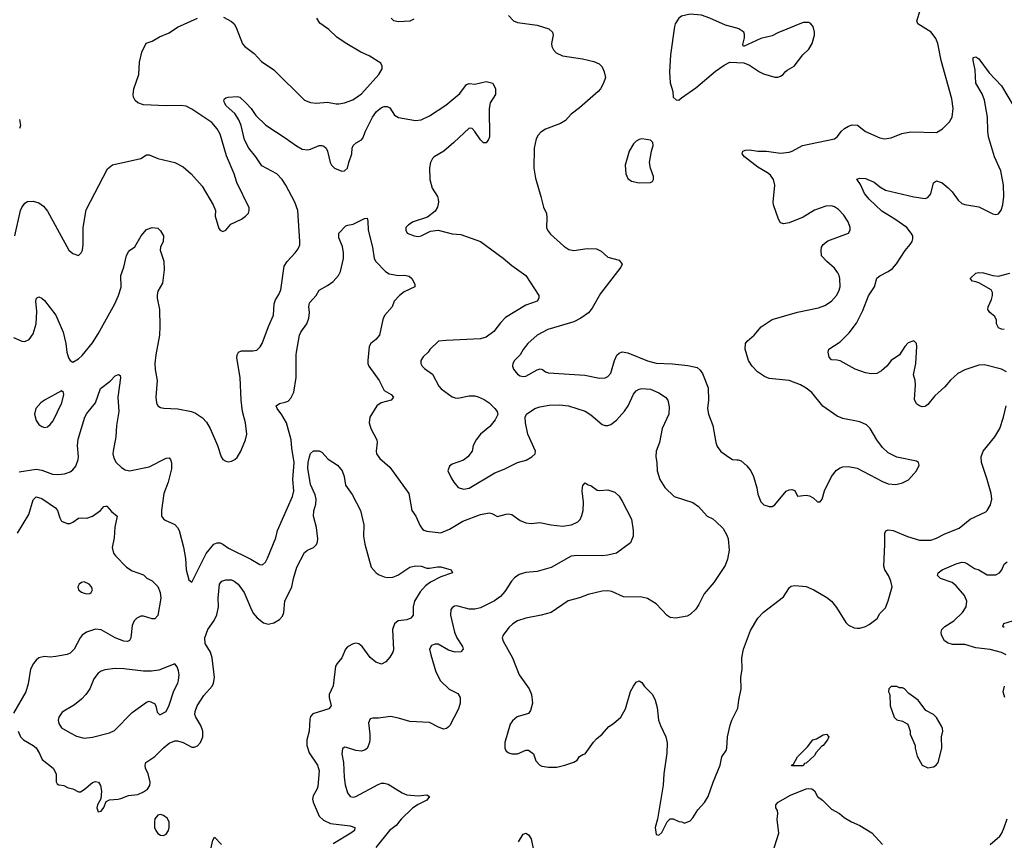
# Model space of a CAD drawing. Header units: inches. Extents: x 1771504 to 1971212, y 471788 to 643615.
# Tile 347 of 587: x 1864935 to 1871890, y 562400 to 568198. Entities that reach past the tile are written whole.
import ezdxf

# ---------------------------------------------------------------- set-up
doc = ezdxf.new("R2010")
doc.units = ezdxf.units.IN
doc.header["$MEASUREMENT"] = 0
doc.layers.add('B8566', color=7, linetype='Continuous')
doc.layers.add('B8576', color=7, linetype='Continuous')

msp = doc.modelspace()

# ---------------------------------------------------------------- linework, layer by layer
at = {"layer": 'B8566', "color": 5}
for points, elevation in [([(1864899.1, 566670), (1864940.4, 566850), (1864949, 566871), (1864970, 566901.3), (1864990, 566913.4), (1865030, 566916.5), (1865070, 566903.7), (1865101.6, 566881.6), (1865130, 566844.9), (1865282.8, 566570), (1865310, 566546), (1865350, 566531.3), (1865368.7, 566550), (1865377.2, 566570), (1865382.7, 566610), (1865383.6, 566730), (1865404.6, 566855.4), (1865554.9, 567145.1), (1865590, 567172), (1865790, 567216.4), (1865830, 567243), (1865850, 567242.6), (1865910, 567218.7), (1866030, 567188.5), (1866090, 567158.4), (1866144.9, 567110), (1866223.1, 567023.1), (1866302, 566890), (1866318.8, 566850), (1866316, 566810), (1866342, 566722), (1866350, 566712), (1866370, 566702), (1866390, 566712), (1866426.3, 566753.7), (1866502, 566790), (1866529, 566810), (1866550, 566832), (1866556, 566850), (1866555.1, 566870), (1866467.7, 567047.7), (1866449.7, 567110), (1866395.4, 567235.4), (1866350.8, 567390), (1866330, 567427.8), (1866291, 567471), (1866150, 567566.5), (1866110, 567587), (1866070, 567592.7), (1865970, 567588.7), (1865810, 567595.8), (1865770, 567609.7), (1865750, 567627.3), (1865738.9, 567650), (1865735.4, 567670), (1865741.7, 567710), (1865776.9, 567810), (1865781.3, 567898.7), (1865797, 567970), (1865827.6, 568032.4), (1865870, 568045.5), (1865922.9, 568077.1), (1865990, 568104.9), (1866050, 568144.9), (1866190.7, 568209.3)], 480), ([(1866375.1, 568215.1), (1866430, 568185.5), (1866448.8, 568168.8), (1866463.8, 568143.8), (1866508.8, 568028.8), (1866524, 568010), (1866590, 567959.1), (1866642.5, 567902.5), (1866730, 567844.9), (1866947.3, 567630), (1866990, 567612.7), (1867030, 567608.5), (1867110, 567615.8), (1867170, 567603.1), (1867190, 567603.7), (1867230, 567610.3), (1867288.5, 567631.5), (1867350, 567674), (1867472.3, 567810), (1867496, 567850), (1867496, 567870), (1867485.2, 567890), (1867402.9, 567942.9), (1867343.7, 567970), (1867233.7, 568033.7), (1867175.8, 568075.8), (1867118, 568130), (1867053.8, 568173.8), (1867033.5, 568210)], 480), ([(1867718.6, 568201.4), (1867690, 568188.4), (1867610, 568182.3), (1867577.2, 568190), (1867557.6, 568210)], 460), ([(1868387.5, 568227.5), (1868422, 568190), (1868450, 568178.8), (1868590, 568160.5), (1868673.4, 568133.4), (1868697.3, 568110), (1868704, 568090), (1868692.4, 568030), (1868694, 568010), (1868704.9, 567984.9), (1868724, 567964), (1868770, 567943.6), (1868910, 567922.3), (1868990, 567902.6), (1869027.4, 567887.4), (1869050, 567866), (1869063.8, 567830), (1869072, 567790), (1869059.5, 567750), (1869037, 567710), (1869020.3, 567690), (1868890, 567575.1), (1868830.4, 567530), (1868790, 567485.6), (1868754.1, 567465.9), (1868650, 567425.1), (1868616.3, 567403.7), (1868596.5, 567383.5), (1868582.5, 567357.5), (1868569, 567291), (1868565.5, 567150), (1868578.6, 567078.6), (1868617, 566950), (1868634, 566874), (1868656.3, 566830), (1868659.3, 566799.3), (1868656.4, 566730), (1868663.8, 566710), (1868683.7, 566683.7), (1868779.1, 566599.1), (1868814.8, 566574.8), (1868850, 566566.7), (1868942.6, 566582.6), (1869010, 566579.5), (1869043, 566563), (1869090, 566519.3), (1869170, 566499.1), (1869190.4, 566470), (1869181.6, 566450), (1869037.4, 566262.6), (1868979.1, 566160.9), (1868951.8, 566128.2), (1868898.4, 566090), (1868850, 566062.8), (1868664.9, 566010), (1868590, 565968.2), (1868523.7, 565910), (1868491, 565869), (1868468.9, 565830), (1868430.3, 565790), (1868417, 565770), (1868415.3, 565750), (1868422, 565730), (1868450, 565694), (1868470, 565681.3), (1868490, 565676.5), (1868510, 565680.2), (1868590, 565724.9), (1868611.7, 565731.7), (1868627.2, 565727.2), (1868649.2, 565709.2), (1868670, 565703.6), (1868926.8, 565686.8), (1869030, 565665.7), (1869070, 565667.2), (1869090, 565677.6), (1869110, 565700.7), (1869137.2, 565790), (1869153.1, 565826.9), (1869170, 565843.1), (1869190, 565850.3), (1869230, 565844.6), (1869368.8, 565788.8), (1869430, 565771), (1869546.2, 565766.2), (1869655.2, 565755.2), (1869720.2, 565740.2), (1869741.4, 565721.4), (1869757.3, 565697.3), (1869797.8, 565597.8), (1869801.5, 565510), (1869793.1, 565450), (1869800.3, 565410), (1869830.3, 565330), (1869851.8, 565211.8), (1869861.4, 565181.4), (1869887.1, 565147.1), (1869950, 565102), (1869970, 565090.6), (1870000, 565088.6)], 480), ([(1870000, 568137.6), (1869919.3, 568159.3), (1869810.6, 568209.4), (1869750, 568229.6), (1869670, 568238), (1869610, 568222.6), (1869590, 568209.5), (1869565.7, 568170), (1869560.3, 568150), (1869531.5, 567950), (1869525.3, 567830), (1869530, 567752), (1869548.2, 567690), (1869551, 567650), (1869570.9, 567630.9), (1869590, 567630.8), (1869610, 567646.8), (1869710, 567717.1), (1869850, 567834), (1869910, 567878), (1869950, 567898), (1870000, 567896)], 520), ([(1864890, 565953.7), (1864950, 565926), (1864970, 565923.8), (1865000.8, 565939.2), (1865030, 565978.8), (1865051.9, 566050), (1865056.4, 566136.4), (1865049.6, 566210.3), (1865054, 566230), (1865070, 566240.7), (1865090, 566230.5), (1865110, 566213), (1865190.2, 566110.2), (1865241.7, 565990), (1865261.3, 565910), (1865268.5, 565848.5), (1865278.8, 565810), (1865290, 565791.3), (1865310, 565778), (1865350, 565802.8), (1865374.9, 565825.1), (1865450, 565915.5), (1865490, 565978), (1865606, 566190), (1865633.5, 566250), (1865652.5, 566307.5), (1865649.8, 566390), (1865670.9, 566450), (1865690, 566531), (1865703, 566557), (1865710, 566566.8), (1865746.8, 566593.2), (1865792, 566670), (1865830, 566716), (1865870, 566731), (1865910, 566726), (1865930, 566706.8), (1865950.3, 566670), (1865948.5, 566631.5), (1865928.2, 566590), (1865926.4, 566570), (1865951.6, 566491.5), (1865955.8, 566430), (1865942.8, 566337.2), (1865910, 566279), (1865905.1, 566254.9), (1865906, 566230), (1865922.8, 566150), (1865924.6, 566030), (1865922, 565970), (1865896, 565830), (1865890.2, 565769.8), (1865892.5, 565727.5), (1865906.7, 565650), (1865895.8, 565530), (1865902, 565490), (1865910.5, 565470.5), (1865930, 565459.1), (1865953, 565453), (1866051.7, 565448.3), (1866149, 565429), (1866177.6, 565417.6), (1866225.3, 565385.2), (1866254.9, 565354.9), (1866279.1, 565310), (1866330.8, 565190), (1866358.8, 565110), (1866370, 565091.3), (1866390, 565078.8), (1866410, 565074.8), (1866430, 565078.8), (1866455.3, 565090), (1866470, 565104.7), (1866497.2, 565150), (1866529.3, 565230), (1866539.3, 565270), (1866529.5, 565349.5), (1866509.6, 565429.7), (1866498.7, 565510), (1866491, 565669), (1866468.6, 565808.6), (1866469.7, 565830.3), (1866480.9, 565850), (1866500.8, 565859.2), (1866582.5, 565857.5), (1866610, 565864), (1866633.3, 565886.7), (1866646.6, 565910), (1866691.8, 566030), (1866727.6, 566110), (1866731.2, 566190), (1866740.6, 566219.4), (1866764.2, 566255.8), (1866778.7, 566290), (1866803.8, 566456.2), (1866822.9, 566490), (1866879.5, 566550), (1866901, 566579), (1866913, 566607), (1866913.6, 566630), (1866898.7, 566850), (1866877.6, 566910), (1866815.5, 567030), (1866789.8, 567070), (1866750, 567108.6), (1866646, 567166), (1866603.1, 567230), (1866552.1, 567290), (1866521.8, 567350), (1866498.8, 567450), (1866483.1, 567490), (1866454.8, 567534.8), (1866392, 567590), (1866380.7, 567610), (1866377, 567630), (1866381.3, 567638.7), (1866390, 567647.3), (1866408.2, 567651.8), (1866470, 567656), (1866490, 567650.3), (1866530, 567614), (1866568.7, 567570), (1866602, 567522), (1866672.3, 567452.3), (1866810, 567363.7), (1866890, 567306.3), (1866930, 567284.6), (1866970, 567278.9), (1866990, 567282.6), (1867050, 567308.9), (1867070, 567310.3), (1867083.6, 567303.6), (1867098.4, 567290), (1867108.5, 567270), (1867126.7, 567190), (1867137.1, 567170), (1867157.3, 567150), (1867211.1, 567128.9), (1867230, 567130.4), (1867250.6, 567149.4), (1867259.2, 567190), (1867281.1, 567250), (1867282.4, 567290), (1867289.5, 567310), (1867310.8, 567329.2), (1867349.8, 567350.2), (1867359.1, 567360.9), (1867377, 567410), (1867427.7, 567510), (1867455.4, 567550), (1867490, 567578.9), (1867510, 567584.6), (1867530, 567584), (1867550, 567575), (1867583.4, 567523.4), (1867610, 567508), (1867730, 567485.8), (1867770, 567491.1), (1867830, 567518.2), (1867944.7, 567595.3), (1868042.9, 567677.1), (1868090, 567740.7), (1868110, 567747.7), (1868150, 567743), (1868230, 567760.5), (1868278, 567750), (1868296, 567710), (1868296, 567670), (1868259.1, 567610), (1868250.4, 567570), (1868253.4, 567370), (1868247.1, 567352.9), (1868230, 567328), (1868210, 567328.7), (1868190, 567349), (1868150, 567409), (1868130, 567429), (1868110, 567432.7), (1868002, 567330), (1867930.2, 567269.8), (1867862, 567230), (1867850, 567218), (1867837.1, 567190), (1867828.7, 567151.3), (1867831.8, 567070), (1867847.7, 567007.7), (1867884.9, 566950), (1867891.8, 566930), (1867893.4, 566910), (1867885.5, 566874.5), (1867870, 566845.2), (1867816.4, 566803.6), (1867714, 566770), (1867680.5, 566750), (1867663.1, 566730), (1867661.6, 566710), (1867670.8, 566690), (1867722, 566670), (1867750, 566667.2), (1867770, 566670.4), (1867836.6, 566703.4), (1867890, 566710.6), (1867990, 566686.4), (1868050, 566680.4), (1868190, 566630.3), (1868350, 566514), (1868410, 566460.5), (1868510.4, 566390.3), (1868601, 566250), (1868602.8, 566230), (1868591, 566210), (1868510, 566180.5), (1868366.4, 566093.6), (1868330, 566056.9), (1868284.3, 565995.7), (1868230, 565954), (1868190, 565943), (1867947.3, 565932.7), (1867894, 565926), (1867832.2, 565867.8), (1867820.7, 565850), (1867784.8, 565815.2), (1867768.9, 565791.1), (1867768.5, 565770), (1867777.1, 565750), (1867793, 565733), (1867850, 565693), (1867894.4, 565610), (1867912.7, 565590), (1867990, 565534.4), (1868010, 565526.3), (1868030, 565525.2), (1868110, 565541.5), (1868150, 565540.3), (1868173.5, 565533.5), (1868215.1, 565515.1), (1868250, 565490.5), (1868291.6, 565451.5), (1868308, 565430), (1868311.9, 565408.1), (1868292.7, 565370), (1868255.4, 565324.6), (1868190.6, 565270), (1868159.3, 565230), (1868138, 565190), (1868130.3, 565150), (1868101.3, 565110), (1868070, 565085.1), (1867990, 565058.7), (1867970, 565042.7), (1867958, 565010), (1867981.7, 564961.7), (1868000.5, 564930), (1868031.7, 564891.7), (1868070, 564880.2), (1868110, 564888), (1868290, 564997.6), (1868357.7, 565022.3), (1868450, 565068.9), (1868513, 565087), (1868553.2, 565110), (1868575.3, 565130), (1868577.2, 565150), (1868524.5, 565270), (1868507.1, 565350), (1868504.2, 565390), (1868513.6, 565410), (1868572.7, 565450), (1868610, 565463.6), (1868673.8, 565473.8), (1868750, 565475.8), (1868811, 565470), (1868930, 565433.1), (1868970, 565406.7), (1869050, 565338.4), (1869070, 565330.4), (1869090, 565330.4), (1869110, 565337.6), (1869150, 565368.9), (1869208, 565432), (1869232.8, 565470), (1869270, 565553), (1869290, 565575.8), (1869310, 565587), (1869330, 565591.5), (1869390, 565587.6), (1869450, 565561.7), (1869497.1, 565530), (1869512.2, 565510), (1869523.4, 565463.4), (1869521.1, 565410), (1869472, 565310), (1869453.7, 565210), (1869430.3, 565150), (1869428.8, 565110), (1869436.4, 565070), (1869437.6, 565010), (1869457.6, 564950), (1869492.4, 564892.4), (1869558.4, 564830), (1869690, 564787.7), (1869730, 564759.1), (1869790.4, 564690.3), (1869830.3, 564670.3), (1869853, 564653), (1869903.4, 564603.4), (1869930, 564556.3), (1869939, 564530), (1869945.3, 564450), (1869934.5, 564385.5), (1869917.4, 564342.6), (1869837.8, 564222.2), (1869770, 564140.7), (1869732.9, 564067.1), (1869710, 564032), (1869670, 563994.5), (1869650, 563983.6), (1869570, 563969.8), (1869530, 563975.1), (1869507.4, 563987.4), (1869430.4, 564070.4), (1869370, 564107.6), (1869330, 564118), (1869201, 564121), (1869118, 564158), (1869090, 564161.8), (1869050, 564159.8), (1868950, 564136.4), (1868890, 564113.3), (1868809, 564091), (1868690, 564009.7), (1868618, 563990), (1868510, 563969.7), (1868450, 563949.7), (1868417.1, 563930), (1868390, 563902.9), (1868350.4, 563850), (1868342.4, 563830), (1868350, 563806.8), (1868416.5, 563690), (1868463.1, 563570), (1868533.7, 563470), (1868550.4, 563430), (1868558, 563370), (1868543.5, 563316.5), (1868530, 563295.3), (1868447.9, 563272.1), (1868416.8, 563243.2), (1868399.8, 563220.2), (1868361, 563090), (1868361, 563050), (1868372, 563030), (1868390, 563018), (1868410, 563012), (1868450, 563012), (1868510, 563038), (1868530, 563038), (1868564.7, 563010), (1868581.4, 562961.4), (1868610, 562931.3), (1868623.5, 562923.5), (1868670, 562916), (1868730, 562916), (1868786, 562930), (1868850, 562951.3), (1868872.9, 562967.1), (1868890, 562991.3), (1868913.6, 563006.4), (1868930, 563011), (1868987.2, 563092.8), (1869010, 563117.3), (1869049.2, 563150), (1869097, 563203), (1869130, 563224.9), (1869180.7, 563270), (1869214, 563330), (1869250, 563450.8), (1869269.8, 563490.2), (1869290, 563517.3), (1869310, 563526.8), (1869330, 563514.8), (1869347.2, 563487.2), (1869405.5, 563430), (1869423.1, 563390), (1869437.2, 563337.2), (1869447.7, 563247.7), (1869460.3, 563210), (1869498.4, 563130), (1869508.6, 563088.6), (1869505.5, 563014.5), (1869484.9, 562870), (1869479.3, 562790), (1869439.3, 562550), (1869423.1, 562490), (1869430, 562442), (1869450, 562436), (1869470, 562454.8), (1869509, 562530), (1869530, 562551.3), (1869550, 562552), (1869590, 562532), (1869611.1, 562531.1), (1869630, 562522), (1869670, 562538), (1869690, 562558), (1869724.8, 562615.2), (1869772.5, 562667.5), (1869797.2, 562710), (1869832.7, 562810), (1869883.7, 562930), (1869895.1, 562990), (1869924.8, 563035.2), (1869929.4, 563050), (1869934.5, 563130), (1869952.7, 563212.7), (1869965.1, 563250), (1870000, 563320.4)], 460), ([(1864932.2, 567492.2), (1864940.5, 567450), (1864933.4, 567430)], 480), ([(1864930, 565004.2), (1865050, 565023.2), (1865090, 565015.8), (1865166.6, 564986.6), (1865204.1, 564984.1), (1865250, 564990.2), (1865290, 565004.4), (1865310, 565017.4), (1865330, 565043.7), (1865348.2, 565090), (1865350.5, 565110), (1865343, 565190), (1865346.7, 565233.3), (1865393.8, 565390), (1865410, 565416.5), (1865469.8, 565490), (1865506.5, 565593.5), (1865574.7, 565645.3), (1865610, 565682), (1865632, 565692), (1865644.7, 565684.7), (1865647.1, 565667.1), (1865628.9, 565530), (1865635.2, 565430), (1865617.3, 565330), (1865612.6, 565250), (1865594, 565150), (1865592.9, 565130), (1865600.2, 565100.2), (1865616.4, 565070), (1865653.9, 565033.9), (1865678.6, 565018.5), (1865710, 565010.3), (1865850, 565038.6), (1865970, 565100.8), (1865990, 565101.3), (1866000.3, 565090), (1866006.1, 565066.1), (1866005.8, 565025.8), (1865982.8, 564930), (1865952.9, 564850), (1865935.8, 564730), (1865936.3, 564690), (1865950, 564670.8), (1865962.8, 564662.8), (1866030, 564632.4), (1866050, 564610.4), (1866060.3, 564590), (1866092.4, 564472.4), (1866105.3, 564390), (1866111.7, 564310), (1866130, 564241), (1866150, 564222.8), (1866252.6, 564427.4), (1866306.7, 564493.3), (1866330, 564502.7), (1866350, 564500.8), (1866370, 564491.4), (1866410, 564464.7), (1866567.1, 564387.1), (1866630, 564347.7), (1866650, 564346.8), (1866670, 564366), (1866685.8, 564394.2), (1866743.3, 564536.7), (1866756.2, 564590), (1866861.7, 564830), (1866870.8, 564870), (1866865.2, 564950), (1866873.1, 565070), (1866857.3, 565170), (1866853.4, 565230), (1866818.3, 565350), (1866786.7, 565406.7), (1866754, 565450), (1866747.2, 565470), (1866770, 565486.7), (1866810, 565494.7), (1866830, 565503.9), (1866850, 565523.6), (1866870, 565566.4), (1866888.4, 565670), (1866886.6, 565830), (1866889.8, 565850), (1866911.9, 565970), (1866920.9, 565990), (1866962.5, 566050), (1866976.2, 566090), (1866980.8, 566130), (1866977.2, 566170), (1866982.5, 566197.5), (1867028, 566250), (1867050, 566287), (1867110, 566319.1), (1867150, 566348.9), (1867185.7, 566390), (1867200.5, 566419.5), (1867222, 566510), (1867222.7, 566550), (1867215, 566595.1), (1867190, 566658), (1867189.4, 566690.6), (1867238.6, 566741.4), (1867252.5, 566747.5), (1867290, 566752.7), (1867370, 566793), (1867390, 566796), (1867394.6, 566774.6), (1867396.5, 566710), (1867426.3, 566590), (1867438.9, 566510), (1867450.2, 566490.2), (1867518.4, 566418.4), (1867543.4, 566403.4), (1867610, 566390.7), (1867653.4, 566393.4), (1867686.8, 566386.8), (1867704.7, 566370), (1867726, 566330), (1867724.7, 566310), (1867650, 566274.5), (1867617.3, 566250), (1867581, 566210), (1867564.7, 566170), (1867512.3, 566107.7), (1867499.3, 566080.7), (1867475.3, 565970), (1867450, 565939.5), (1867414.8, 565910), (1867404, 565890), (1867394.4, 565790), (1867394.4, 565770), (1867402, 565750), (1867474, 565650), (1867510, 565578.8), (1867558.8, 565550), (1867574.8, 565530), (1867558, 565510), (1867488.8, 565491.2), (1867456.3, 565470), (1867408.4, 565390), (1867404.4, 565350), (1867414.4, 565310), (1867458.4, 565230), (1867460.3, 565210), (1867452.2, 565150), (1867455.8, 565130), (1867477.5, 565097.5), (1867550, 565036.3), (1867683.1, 564850), (1867705.3, 564730), (1867732.4, 564690), (1867762.5, 564622.5), (1867779.2, 564599.2), (1867790.3, 564590.3), (1867810, 564584.6), (1867910, 564572.2), (1867970, 564597.6), (1868065.3, 564654.7), (1868190, 564701.1), (1868250, 564714), (1868270.3, 564710.3), (1868310, 564688.4), (1868370, 564704.9), (1868390, 564706.3), (1868410, 564700.9), (1868470, 564658.5), (1868510, 564642.4), (1868550, 564639.1), (1868610, 564644.7), (1868690, 564629.1), (1868770, 564620.2), (1868833.2, 564630), (1868877.6, 564650), (1868893.4, 564666.6), (1868906.1, 564693.9), (1868914.5, 564730), (1868916.9, 564790), (1868908.4, 564870), (1868910, 564894), (1868913.2, 564906.8), (1868930, 564924.7), (1868950.9, 564910.9), (1868970, 564906), (1869014.4, 564874.4), (1869030, 564870.8), (1869090, 564876), (1869138.8, 564858.8), (1869170, 564831.3), (1869190, 564796), (1869257.1, 564670), (1869267.7, 564590), (1869267.3, 564550), (1869250, 564502), (1869150.6, 564430), (1869090, 564413.6), (1869050.3, 564409.7), (1868873.4, 564413.4), (1868830, 564406.9), (1868690, 564326.9), (1868590, 564298.3), (1868510, 564292.6), (1868462.6, 564277.4), (1868430, 564254.7), (1868408.7, 564231.3), (1868361, 564159), (1868330, 564123.5), (1868287.6, 564092.4), (1868190, 564043.5), (1868150, 564033.5), (1868110, 564033.5), (1868023.4, 564056.6), (1868005.4, 564054.6), (1867990, 564043.7), (1867981.3, 564030), (1867976.9, 563990), (1868006, 563870), (1868022.3, 563830), (1868061.7, 563770), (1868066.7, 563750), (1868050, 563731.6), (1868010, 563729.8), (1867963.2, 563743.2), (1867890, 563785.1), (1867870, 563787), (1867842.8, 563777.2), (1867830.6, 563750), (1867838.4, 563710), (1867874.9, 563590), (1867906.9, 563526.9), (1867969, 563469), (1868030, 563436.5), (1868047.2, 563410), (1868045.3, 563370), (1868034.7, 563330), (1867972.8, 563210), (1867961.5, 563198.5), (1867950, 563189.8), (1867930, 563186.2), (1867896.6, 563196.6), (1867830, 563232.3), (1867690, 563238.5), (1867610, 563263), (1867554.3, 563274.3), (1867470, 563262.9), (1867430, 563264), (1867410, 563257.2), (1867399.1, 563230), (1867408.5, 563150), (1867408.5, 563111.5), (1867406.4, 563090), (1867390, 563049.5), (1867370, 563036.2), (1867350, 563029.7), (1867310, 563035.1), (1867244.1, 563055.9), (1867230, 563057), (1867214.6, 563045.4), (1867210.3, 563010), (1867222.2, 562950), (1867226, 562846), (1867232.9, 562792.9), (1867250, 562736), (1867270, 562710.6), (1867290, 562704.9), (1867310, 562708.5), (1867466.3, 562793.7), (1867490, 562802.6), (1867510, 562804.2), (1867536.9, 562796.9), (1867635.8, 562735.8), (1867670, 562720.4), (1867750, 562714.6), (1867810, 562722.4), (1867830.4, 562710), (1867810, 562683), (1867750, 562652.8), (1867710, 562626), (1867630.3, 562550), (1867594.4, 562505.6), (1867547, 562470), (1867450.4, 562350)], 440), ([(1864923.8, 563170), (1864940.5, 563130), (1864960.7, 563110), (1865030, 563070.4), (1865050, 563052.4), (1865074.3, 563014.3), (1865092.4, 562970), (1865172, 562910), (1865191.5, 562870), (1865192.2, 562812.2), (1865199.3, 562799.3), (1865212, 562792), (1865246.1, 562786.1), (1865278, 562770), (1865310, 562763), (1865350, 562743), (1865363.4, 562743.4), (1865390, 562758.4), (1865450, 562808.2), (1865470, 562814.4), (1865490.7, 562810), (1865506.4, 562786.4), (1865512.7, 562747.3), (1865508.2, 562691.8), (1865484.4, 562650), (1865480.5, 562630), (1865490, 562601), (1865510, 562606.8), (1865530, 562631.3), (1865546.3, 562673.7), (1865570, 562686.8), (1865630, 562690.8), (1865650, 562694.8), (1865702.7, 562717.3), (1865770, 562723.9), (1865810, 562741.3), (1865837.7, 562762.3), (1865853.6, 562786.4), (1865855.4, 562810), (1865841.7, 562870), (1865824, 562910), (1865819.8, 562930), (1865824.7, 562950), (1865890, 562991.1), (1865950, 563053.8), (1865990, 563086.5), (1866030, 563103.2), (1866050, 563103.2), (1866090, 563090.2), (1866150, 563058.6), (1866170, 563058), (1866190, 563067.9), (1866210.7, 563090), (1866227.4, 563130), (1866228.4, 563170), (1866214, 563210), (1866177.8, 563270), (1866172.5, 563290), (1866174.6, 563310), (1866189.2, 563350.8), (1866236.5, 563423.5), (1866295.1, 563490), (1866303.9, 563510), (1866309.8, 563550), (1866293.1, 563690), (1866281.5, 563730), (1866244.4, 563790), (1866242.3, 563830), (1866264, 563890), (1866308.1, 563951.9), (1866327.5, 563992.5), (1866338.3, 564050), (1866336.5, 564110), (1866346.6, 564210), (1866362.7, 564230), (1866390, 564241.3), (1866430, 564240.3), (1866450, 564231.7), (1866477, 564210), (1866521.3, 564150), (1866564.1, 564044.1), (1866584.8, 564004.8), (1866612.6, 563972.6), (1866656.4, 563936.4), (1866690, 563926.9), (1866730, 563936.8), (1866770, 563959.2), (1866790, 563984.2), (1866799.8, 564010), (1866808.2, 564090), (1866857.3, 564190), (1866867.8, 564250), (1866891.7, 564330), (1866945.8, 564434.2), (1866966.6, 564450), (1867010.9, 564470), (1867030.4, 564489.6), (1867038.4, 564510), (1867040.2, 564530), (1867030.7, 564610.7), (1867010.9, 564690), (1867013.2, 564726.8), (1867025.7, 564774.3), (1867028.8, 564810), (1867020.7, 564840.7), (1866990, 564914.5), (1866970.8, 565030), (1866972.1, 565070), (1866981.7, 565110), (1866990, 565134), (1867010, 565150.8), (1867050, 565151.3), (1867070, 565142), (1867113.4, 565093.4), (1867180.7, 565050), (1867211.4, 565011.4), (1867227.2, 564970), (1867236, 564910), (1867284.3, 564844.3), (1867341.1, 564730), (1867365.5, 564630), (1867364.2, 564550), (1867373, 564493), (1867417.1, 564330), (1867453, 564290), (1867474.7, 564274.7), (1867510, 564261.3), (1867530, 564256.9), (1867570, 564259.1), (1867606.3, 564273.7), (1867690, 564330.4), (1867730, 564338.7), (1867770, 564337), (1867810, 564323.7), (1867830, 564322), (1867887, 564333), (1867910, 564332.2), (1867982, 564310), (1867991.3, 564290), (1867910, 564261.3), (1867836.8, 564223.2), (1867801.9, 564198.1), (1867763.3, 564156.6), (1867723.2, 564090), (1867714.9, 564050), (1867713.7, 563990), (1867698, 563970), (1867670, 563958.5), (1867609.1, 563950.9), (1867582.4, 563930), (1867567, 563890), (1867574.4, 563745.6), (1867570, 563729), (1867550, 563694), (1867519.9, 563660.1), (1867490, 563645.2), (1867450, 563659.5), (1867410, 563691.8), (1867354, 563770), (1867330, 563787.4), (1867310, 563791.9), (1867290, 563788.8), (1867250, 563767.1), (1867236.5, 563750), (1867210.1, 563689.9), (1867176.5, 563650), (1867166.5, 563630), (1867149.4, 563490.6), (1867120.9, 563430), (1867120.3, 563410), (1867135.5, 563350), (1867117.3, 563330), (1867006.1, 563293.9), (1866990, 563275.1), (1866984.2, 563255.8), (1866980.2, 563170), (1866963.5, 563110), (1866963.5, 563070), (1866978.7, 563018.7), (1867038.9, 562930), (1867050.2, 562890), (1867039.9, 562780.1), (1867035.8, 562764.2), (1867006.7, 562713.3), (1867003.6, 562690), (1867007.9, 562670), (1867050.2, 562570), (1867081.6, 562541.6), (1867130, 562518.7), (1867270, 562501.8), (1867303, 562490), (1867299.5, 562470), (1867274.9, 562450), (1867150, 562376.1)], 420), ([(1864918.9, 564570), (1864998, 564702), (1865030, 564806.8), (1865050, 564828), (1865090, 564815.6), (1865188, 564750), (1865202.4, 564730), (1865217.5, 564677.5), (1865230, 564656), (1865270, 564639.1), (1865290, 564639.1), (1865310, 564647.7), (1865350, 564675.5), (1865370, 564679.1), (1865410, 564677.3), (1865448.7, 564690), (1865505.2, 564730), (1865530, 564758), (1865540.2, 564759.8), (1865550, 564760.7), (1865583.4, 564723.4), (1865622, 564690), (1865607.3, 564612.7), (1865602, 564538), (1865588.2, 564470), (1865598, 564430), (1865610.6, 564410), (1865688.8, 564328.8), (1865730, 564303), (1865810, 564274.8), (1865832.8, 564252.8), (1865870, 564234), (1865910, 564194), (1865926, 564150), (1865931.7, 564110), (1865910, 563988.7), (1865890, 563966), (1865870, 563964.5), (1865810, 563984.5), (1865790, 563984.5), (1865763, 563970), (1865744.2, 563950), (1865730, 563917.2), (1865719.5, 563830), (1865710, 563812.3), (1865695.1, 563804.9), (1865670, 563806.6), (1865609.5, 563830), (1865510, 563887.4), (1865470, 563892.5), (1865406.4, 563870), (1865376.9, 563850), (1865361.2, 563830), (1865319.7, 563750), (1865290, 563723.1), (1865270, 563713.8), (1865190, 563697.7), (1865150, 563693.7), (1865110, 563699.8), (1865070, 563689.7), (1865050, 563673), (1865032.9, 563650), (1865011.6, 563610), (1864993.6, 563506.4), (1864977.4, 563450), (1864890, 563299.3)], 420), ([(1866276.6, 562303.4), (1866298.9, 562401.1), (1866310, 562421), (1866360.7, 562370)], 380), ([(1868458.7, 562390), (1868490, 562443.8), (1868510, 562450.3), (1868530, 562437.6), (1868547.2, 562410), (1868565.3, 562330)], 440)]:
    msp.add_lwpolyline(points, dxfattribs=dict(at, elevation=elevation))
for points, elevation in [([(1869330, 567356), (1869310, 567352), (1869290, 567340.7), (1869270, 567320.7), (1869239.5, 567270), (1869212.2, 567170), (1869217, 567110), (1869230, 567077.3), (1869256.5, 567056.5), (1869310, 567046), (1869390, 567047.7), (1869405.2, 567054.8), (1869412.7, 567070), (1869412, 567090), (1869389.7, 567149.7), (1869383, 567190), (1869396.9, 567270), (1869409.4, 567310), (1869406, 567330), (1869390, 567346)], 520), ([(1865230, 565575.3), (1865110, 565509.6), (1865083, 565490), (1865048, 565450), (1865038, 565410), (1865050, 565366), (1865070, 565338.8), (1865090, 565324), (1865110, 565317.3), (1865130, 565322), (1865150, 565337.3), (1865170, 565364), (1865233, 565490), (1865245.2, 565550), (1865243.1, 565563.1)], 460), ([(1865390, 564226.6), (1865370, 564222.7), (1865354.8, 564210), (1865345.5, 564190), (1865350.7, 564170), (1865370, 564153.4), (1865390, 564145.3), (1865410, 564140.4), (1865430, 564143.8), (1865439.3, 564150), (1865449.4, 564170), (1865440.9, 564190), (1865425.2, 564210)], 420), ([(1866030, 563648), (1865916.7, 563603.3), (1865865.5, 563594.5), (1865810, 563594), (1865670, 563612.4), (1865610, 563614), (1865535.8, 563604.2), (1865510, 563595.1), (1865490, 563580.7), (1865458.7, 563541.3), (1865430.3, 563470), (1865401.3, 563430), (1865370, 563396.2), (1865322.8, 563357.3), (1865234.1, 563305.9), (1865210.4, 563270), (1865206.4, 563250), (1865210, 563226), (1865230, 563195.5), (1865290, 563158.4), (1865336.7, 563136.7), (1865390, 563122.6), (1865450, 563128), (1865570, 563160.2), (1865604.5, 563175.5), (1865730, 563302), (1865830, 563376.3), (1865850, 563382), (1865887.5, 563367.5), (1865896.3, 563350), (1865905.8, 563305.8), (1865922, 563290), (1865930, 563287.7), (1865969.2, 563310), (1865990, 563354.8), (1866023.6, 563456.4), (1866051.1, 563510), (1866055.4, 563530), (1866060.5, 563570), (1866057.2, 563597.2), (1866046, 563626)], 440), ([(1865930, 562581.5), (1865910, 562578.3), (1865890, 562552), (1865886.2, 562533.8), (1865888, 562490), (1865895.5, 562470), (1865910, 562447.6), (1865930, 562436.1), (1865950, 562433.8), (1865970, 562443.6), (1865984.8, 562470), (1865989.7, 562489.7), (1865989.8, 562530), (1865975.5, 562555.5), (1865950, 562575.1)], 420)]:
    msp.add_lwpolyline(points, close=True, dxfattribs=dict(at, elevation=elevation))
at = {"layer": 'B8576', "color": 5}
for points, elevation in [([(1870000, 565088.6), (1870010, 565088), (1870030, 565080.5), (1870070, 565045.5), (1870098.4, 565010), (1870117.6, 564970), (1870142, 564890), (1870150, 564844.7), (1870170, 564792), (1870191.1, 564771.1), (1870230, 564758), (1870250, 564758), (1870270, 564771.3), (1870350, 564866), (1870370, 564877.3), (1870390, 564878.8), (1870410, 564871), (1870430, 564831.3), (1870490, 564839.3), (1870514.4, 564834.4), (1870540.5, 564820.5), (1870570, 564791.3), (1870590, 564791.3), (1870604, 564810), (1870619.5, 564870), (1870668.2, 564970), (1870704.6, 565015.4), (1870730, 565031.8), (1870750, 565038), (1870790, 565042.3), (1870850, 565030.3), (1871030, 564934.4), (1871070, 564919.5), (1871124.8, 564915.2), (1871170, 564925.5), (1871212.5, 564947.5), (1871269.3, 565010), (1871289.2, 565050), (1871284, 565070), (1871270, 565079.3), (1871130, 565106), (1871070, 565136.9), (1871030, 565176.3), (1870990.5, 565230.5), (1870943.5, 565310), (1870915.5, 565335.5), (1870870, 565356.2), (1870750, 565379.7), (1870710, 565397.4), (1870607.3, 565467.3), (1870530, 565563.1), (1870490, 565594), (1870450, 565617.4), (1870370, 565649.7), (1870230, 565663), (1870196.8, 565676.8), (1870147.6, 565710), (1870110, 565749.6), (1870082, 565790), (1870058.9, 565870), (1870061.6, 565910), (1870072.8, 565927.2), (1870122.9, 565970), (1870171.3, 566028.7), (1870250, 566080.4), (1870430, 566131.4), (1870576.8, 566163.2), (1870621, 566179), (1870669.5, 566210), (1870705.1, 566250), (1870720.7, 566279.3), (1870729.7, 566310), (1870728.2, 566370), (1870723, 566390), (1870714.7, 566410), (1870690, 566441.6), (1870635.6, 566490), (1870599.5, 566530), (1870595.1, 566570), (1870599.7, 566590), (1870610.9, 566609.1), (1870644, 566636), (1870789.6, 566690.3), (1870800.7, 566710), (1870800.5, 566730), (1870787.6, 566770), (1870757.4, 566817.4), (1870717.6, 566857.6), (1870690, 566875.8), (1870670, 566883.1), (1870630, 566879.7), (1870550, 566852.8), (1870470, 566803.5), (1870370, 566762.4), (1870330, 566756.2), (1870310, 566763.7), (1870295.1, 566790), (1870259.6, 566890), (1870256.9, 566910), (1870268.2, 567030), (1870260.5, 567070), (1870238.6, 567098.6), (1870216.8, 567116.8), (1870150, 567156.9), (1870055.1, 567230), (1870037.2, 567250), (1870042, 567270), (1870062.7, 567277.3), (1870090, 567278.7), (1870150, 567270.2), (1870210, 567269.1), (1870310, 567255.5), (1870370, 567262), (1870391.6, 567268.4), (1870465.2, 567310), (1870690, 567357.4), (1870710, 567371.8), (1870739.3, 567410), (1870760.9, 567430), (1870790, 567447.1), (1870814.3, 567454.3), (1870852.2, 567452.2), (1870910, 567408.9), (1871010, 567362.4), (1871044.1, 567355.9), (1871090, 567363), (1871166.1, 567393.9), (1871230, 567406.3), (1871410, 567402.4), (1871452.9, 567427.1), (1871502.8, 567477.2), (1871520.5, 567510), (1871529.7, 567570.3), (1871519.8, 567639.8), (1871443.5, 567910), (1871419.3, 568030), (1871405.7, 568065.7), (1871372.8, 568110), (1871279.7, 568170), (1871272.8, 568190), (1871298, 568270)], 480), ([(1870000, 567896), (1870050, 567894), (1870090, 567876.3), (1870160.7, 567830), (1870190, 567815.8), (1870270, 567793), (1870290, 567793), (1870310, 567799.1), (1870329, 567810), (1870341.2, 567830), (1870357.2, 567842.8), (1870406, 567870), (1870466, 567950), (1870509.2, 567990), (1870532.7, 568030), (1870549.2, 568090), (1870548.9, 568111.1), (1870539, 568150), (1870524, 568170), (1870510, 568179.3), (1870470, 568179.5), (1870290, 568105.1), (1870250, 568084.2), (1870170, 568065.4), (1870048.7, 568008.7), (1870042, 568022), (1870055.1, 568070), (1870054.2, 568094.2), (1870049.3, 568110), (1870013.9, 568133.9), (1870000, 568137.6)], 520), ([(1871904.5, 565710), (1871869.8, 565729.8), (1871750, 565760.5), (1871710, 565757.4), (1871610, 565724.4), (1871562.2, 565697.8), (1871509, 565651), (1871470, 565604.5), (1871399.5, 565540.5), (1871350, 565479), (1871330, 565465.2), (1871310, 565464), (1871290, 565469), (1871270, 565484), (1871254.8, 565514.8), (1871262.8, 565617.2), (1871259.7, 565650), (1871247.8, 565690), (1871265.6, 565770), (1871272.7, 565890), (1871269, 565910), (1871250, 565929), (1871210, 565916), (1871187.3, 565890), (1871150.3, 565829.7), (1871090.8, 565790), (1871061, 565750), (1871022.5, 565717.5), (1870990, 565699.5), (1870950, 565696.2), (1870910, 565703.6), (1870836, 565730), (1870730, 565787), (1870710, 565793.2), (1870670, 565795.3), (1870653.6, 565813.6), (1870646, 565850), (1870649.3, 565870.7), (1870730, 565922), (1870793.8, 565986.2), (1870845, 566055.1), (1870890, 566142.4), (1870930, 566248.2), (1870972.2, 566310), (1870988.6, 566371.4), (1871010, 566388.7), (1871070, 566418.3), (1871099.7, 566440.3), (1871127.3, 566472.7), (1871190, 566567), (1871226, 566610), (1871239.1, 566630), (1871244.7, 566650), (1871243.1, 566670), (1871232.6, 566690), (1871200.5, 566730), (1871115.8, 566790), (1871024.5, 566844.5), (1870934.2, 566930), (1870903.1, 566970), (1870873.4, 567033.4), (1870849, 567071), (1870870, 567078.8), (1870910, 567075.5), (1870970, 567050.3), (1871010, 567017), (1871050, 566994.4), (1871250, 566947.4), (1871330, 566934.9), (1871350, 566942), (1871370, 566966.8), (1871390, 567044.7), (1871410, 567059.1), (1871450, 567044.9), (1871494.4, 567010), (1871521.4, 566981.4), (1871563.4, 566923.4), (1871590, 566900.3), (1871610, 566893.4), (1871710, 566877), (1871810, 566826.8), (1871830, 566821), (1871850, 566826), (1871866.8, 566853.2), (1871879.5, 566890), (1871887, 566950), (1871884.5, 567030), (1871866, 567130), (1871820.4, 567230), (1871778.7, 567370), (1871772.9, 567410), (1871770.8, 567510), (1871750.9, 567630), (1871733.8, 567673.8), (1871687.8, 567750), (1871683.3, 567843.3), (1871669.6, 567910), (1871670, 567932), (1871690, 567936), (1871710, 567920.7), (1871782.2, 567822.2), (1871870.9, 567730.9), (1871959.5, 567579.5)], 460), ([(1871890, 566009.7), (1871870, 566011.8), (1871850, 566022), (1871835.1, 566050), (1871835.1, 566075.1), (1871822, 566102), (1871788.7, 566130), (1871773.2, 566150), (1871776, 566170), (1871798.6, 566221.4), (1871806, 566250), (1871806, 566270), (1871797.2, 566290), (1871710, 566338), (1871690, 566346.6), (1871666, 566350), (1871648, 566370), (1871690, 566406.8), (1871708.3, 566411.7), (1871742, 566410), (1871810, 566391.1), (1871850, 566386.7), (1871930, 566406.9)], 440), ([(1870000, 563320.4), (1870006.5, 563333.5), (1870013.6, 563390), (1870031.1, 563470), (1870029.7, 563549.7), (1870037.4, 563610), (1870036.9, 563690), (1870047.2, 563750), (1870096.5, 563883.5), (1870149.8, 563970.2), (1870188.6, 564011.4), (1870330, 564120.7), (1870373.6, 564186.4), (1870384.2, 564195.8), (1870410, 564199.3), (1870490, 564192.9), (1870544.9, 564170), (1870636.7, 564116.7), (1870670, 564090.6), (1870704.4, 564044.4), (1870770, 563938.8), (1870790, 563920.7), (1870830, 563901), (1870850, 563898), (1870870, 563898), (1870910, 563911), (1870935.5, 563924.5), (1870992.9, 563967.1), (1871010, 564002), (1871050, 564042), (1871070, 564092), (1871098.4, 564190), (1871089.3, 564230.7), (1871072.4, 564270), (1871046.3, 564310), (1871038, 564338), (1871046.6, 564490), (1871045.1, 564570), (1871053.6, 564586.4), (1871070, 564594.4), (1871104.7, 564590), (1871205.7, 564545.7), (1871290, 564521.7), (1871370, 564521.7), (1871410, 564534.9), (1871470, 564565.7), (1871570, 564606.4), (1871650, 564668), (1871758.9, 564721.1), (1871770, 564731.3), (1871793.2, 564770), (1871800.9, 564810), (1871797, 564850), (1871769.6, 564950), (1871728.3, 565070), (1871726.9, 565110), (1871739.7, 565150), (1871822.4, 565250), (1871858.7, 565310), (1871885.1, 565390), (1871903.5, 565470)], 460), ([(1871903.7, 563710), (1871870, 563728), (1871790, 563747.6), (1871690, 563759.3), (1871610, 563784.5), (1871524.5, 563784.5), (1871492.9, 563792.9), (1871467.6, 563810), (1871447.3, 563850), (1871444.5, 563870), (1871449.6, 563890), (1871470, 563910.3), (1871534.3, 563950), (1871595.1, 564010), (1871619.7, 564050), (1871624.7, 564090), (1871608.2, 564130), (1871550, 564198.7), (1871520.6, 564220.6), (1871439.5, 564250), (1871417, 564270), (1871422.9, 564290), (1871450, 564310.2), (1871550, 564352.9), (1871590, 564365.3), (1871610, 564363.1), (1871630, 564354), (1871680.2, 564320.2), (1871710, 564310.2), (1871770, 564274.9), (1871810, 564275.2), (1871830, 564276.9), (1871855.6, 564290), (1871871.6, 564310), (1871888.3, 564351.7), (1871910, 564368)], 440), ([(1871890, 563902.7), (1871879, 563910), (1871887.6, 563932.4), (1871948, 563950)], 420), ([(1871892.8, 563410), (1871882.5, 563450), (1871891.2, 563488.8)], 440), ([(1870252.7, 562310), (1870297, 562450), (1870286, 562546), (1870289.6, 562590), (1870287, 562610), (1870277, 562630), (1870275.6, 562650), (1870293.3, 562670), (1870380.7, 562719.3), (1870490, 562763.6), (1870510, 562767), (1870530, 562763.8), (1870550.3, 562750.3), (1870570.8, 562710), (1870604.6, 562684.6), (1870670, 562618.8), (1870724.7, 562590), (1870759.9, 562559.9), (1870810.4, 562530.4), (1870870, 562504.9), (1870953.1, 562453.1), (1871030.5, 562370)], 440), ([(1871789, 562370), (1871858, 562430), (1871872.3, 562450), (1871889.4, 562490), (1871910, 562552)], 440)]:
    msp.add_lwpolyline(points, dxfattribs=dict(at, elevation=elevation))
for points, elevation in [([(1871130, 563486), (1871090, 563486), (1871074, 563470), (1871072, 563450), (1871082, 563430), (1871084.7, 563350), (1871111.3, 563270), (1871130, 563251.3), (1871170, 563242), (1871203.6, 563223.6), (1871210, 563214), (1871224.7, 563170), (1871226, 563150), (1871261, 563070), (1871261, 563050), (1871274.4, 562994.4), (1871310, 562932), (1871350, 562912), (1871390, 562918), (1871409, 562931), (1871422, 562950), (1871449, 563050), (1871445.2, 563130), (1871456, 563170), (1871453.2, 563190), (1871444, 563210), (1871410, 563268), (1871390, 563288), (1871336.4, 563316.4), (1871282, 563390), (1871216.4, 563436.4), (1871186, 563470), (1871170, 563478), (1871150, 563478)], 460), ([(1870390, 562926), (1870386, 562930), (1870402, 562938), (1870428, 562990), (1870500.2, 563059.8), (1870538, 563110), (1870562.7, 563117.3), (1870610, 563144.7), (1870634, 563150), (1870651.3, 563130), (1870642, 563110), (1870611, 563070), (1870598, 563062), (1870560.7, 563019.3), (1870550, 562998), (1870490, 562946), (1870478, 562942), (1870470, 562926)], 440)]:
    msp.add_lwpolyline(points, close=True, dxfattribs=dict(at, elevation=elevation))

doc.saveas('drawing.dxf')
